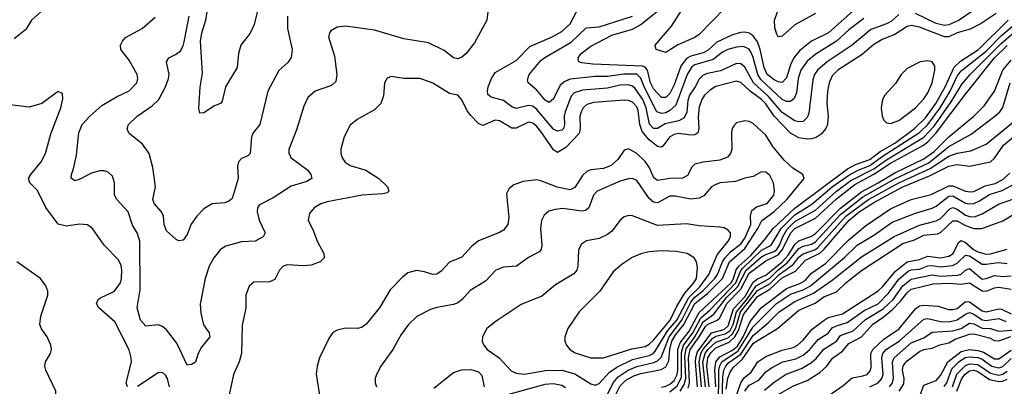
# Model space of a CAD drawing. Header units: inches. Extents: x 1308407 to 1441228, y 959628 to 1036311.
# Tile 534 of 656: x 1412884 to 1417617, y 982253 to 984013. Entities that reach past the tile are written whole.
import ezdxf

# ---------------------------------------------------------------- set-up
doc = ezdxf.new("R2010")
doc.units = ezdxf.units.IN
doc.header["$MEASUREMENT"] = 0
doc.layers.add('B4918', color=7, linetype='Continuous')

msp = doc.modelspace()

# ---------------------------------------------------------------- linework, layer by layer
at = {"layer": 'B4918', "color": 5}
for points, elevation in [([(1414050.1, 984150), (1414012, 983990), (1413991.7, 983948.3), (1413947.9, 983890), (1413935.5, 983850), (1413930, 983783.7), (1413873.4, 983690), (1413858, 983622), (1413850.2, 983609.8), (1413820.9, 983599.1), (1413770, 983565.1), (1413750, 983564), (1413746, 983586), (1413751.1, 983688.9), (1413763.8, 983756.2), (1413753.5, 983910), (1413760.5, 983950), (1413779.5, 984010), (1413794.7, 984110)], 2720), ([(1416710, 984042.8), (1416610, 983987.5), (1416550, 983934.3), (1416530, 983930.7), (1416523.5, 983943.5), (1416513.5, 983973.5), (1416512.2, 984010), (1416570, 984168.7)], 2680), ([(1416906.7, 984070), (1416772.4, 983950), (1416690, 983909.6), (1416634.7, 983865.3), (1416606, 983830), (1416590, 983795.8), (1416570, 983733.2), (1416550, 983711.9), (1416530, 983713.9), (1416510, 983723.6), (1416477.8, 983750), (1416462.5, 983782.5), (1416442.7, 983870), (1416430, 983906.3), (1416410, 983934.7), (1416390, 983948.4), (1416370, 983952.2), (1416350, 983951), (1416310, 983939.3), (1416235.9, 983904.1), (1416193.3, 983866.7), (1416170, 983853.2), (1416110, 983837.4), (1416090, 983826.7), (1416061.5, 983790), (1416030, 983699.9), (1416010, 983658.2), (1415990, 983638.6), (1415970, 983639.2), (1415930, 983680.3), (1415916.7, 983710), (1415901.7, 983770), (1415890, 983784.1), (1415878.5, 983790), (1415639.5, 983799.5), (1415585.7, 983805.7), (1415571.6, 983810), (1415570, 983815.3), (1415568.1, 983830), (1415583.2, 983850), (1415630, 983886.1), (1415730, 983937.9), (1415830, 983967), (1415869.4, 983990), (1416017.8, 984110)], 2720), ([(1412986.3, 984050), (1412940.9, 984010), (1412914.5, 983965.5), (1412858.5, 983921.5)], 2760), ([(1415135, 984050), (1415128.9, 984010), (1415070, 983901.6), (1415030, 983851), (1415010, 983832.3), (1414990, 983825.6), (1414970, 983829.8), (1414924.2, 983864.2), (1414850, 983901.8), (1414730, 983921.4), (1414590, 983962.3), (1414450, 983981.4), (1414410, 983976.4), (1414380.5, 983959.5), (1414372.7, 983950), (1414368.5, 983930), (1414397.5, 983837.5), (1414408.1, 983750), (1414403.4, 983716.6), (1414383.4, 983696.6), (1414304.4, 983670), (1414270, 983638.7), (1414250, 983598), (1414215.4, 983484.6), (1414177.8, 983390), (1414177.3, 983370), (1414189.2, 983350), (1414270, 983290.2), (1414283.5, 983270), (1414288.7, 983250), (1414264.7, 983235.3), (1414190, 983213.8), (1414102.9, 983157.1), (1414036.5, 983123.5), (1414026.7, 983110), (1414025.5, 983090), (1414035.8, 983050), (1414064.2, 982990), (1414054.4, 982970), (1414016, 982950), (1413950, 982946), (1413874.6, 982925.4), (1413850, 982909.7), (1413817.6, 982870), (1413795.5, 982830), (1413775.9, 982770), (1413752.2, 982647.8), (1413755.6, 982604.4), (1413768.5, 982548.5), (1413794.9, 982510), (1413798, 982490), (1413758.6, 982441.5), (1413742.4, 982410), (1413730, 982369.4), (1413710, 982357), (1413690, 982354), (1413640, 982460), (1413590, 982523.2), (1413570, 982540.6), (1413550, 982547.5), (1413490, 982541), (1413464.6, 982570), (1413449.8, 982630), (1413463.6, 982716.4), (1413462.4, 982950), (1413450, 982986.6), (1413426.1, 983026.1), (1413406.5, 983090), (1413350.8, 983150), (1413340.3, 983170), (1413339.3, 983230), (1413330, 983261.6), (1413310, 983280.3), (1413290, 983287.1), (1413270, 983286.6), (1413230, 983275.3), (1413170, 983245.1), (1413150, 983239.7), (1413131.8, 983251.8), (1413132.8, 983270), (1413143.1, 983296.9), (1413157.3, 983362.7), (1413168.7, 983470), (1413185.2, 983510), (1413221.7, 983550), (1413279.6, 983600.4), (1413350, 983643.2), (1413410, 983671.3), (1413447.6, 983710), (1413452.8, 983730), (1413449.8, 983750), (1413410, 983819.2), (1413369.9, 983869.9), (1413369, 983890), (1413377.8, 983910), (1413393.1, 983926.9), (1413473.3, 983970), (1413535.9, 984024.1)], 2760), ([(1417110, 984037.3), (1417074, 984006), (1417050, 983992.1), (1416974.9, 983965.1), (1416886.1, 983890), (1416765, 983810), (1416719, 983770), (1416705.4, 983750), (1416695.9, 983724.1), (1416677.9, 983562.1), (1416670, 983542.5), (1416650, 983524.8), (1416630, 983522.4), (1416610, 983527), (1416550, 983567), (1416483.5, 983643.5), (1416411.4, 983710), (1416370, 983784.5), (1416350, 983801.3), (1416330, 983802.5), (1416252.7, 983767.3), (1416190, 983754.3), (1416170, 983745.7), (1416150, 983727.8), (1416131.8, 983690), (1416104.6, 983650), (1416095.3, 983624.7), (1416091.2, 983568.8), (1416077.6, 983542.4), (1416052.2, 983527.8), (1415987.6, 983512.4), (1415950, 983490.9), (1415930, 983491), (1415911.1, 983511.1), (1415895.8, 983590), (1415879.4, 983630), (1415842, 983682), (1415830, 983693.4), (1415810, 983699.5), (1415770, 983697.8), (1415710, 983683.7), (1415590, 983674.8), (1415550, 983661.5), (1415534.6, 983645.4), (1415505.5, 983570), (1415500.7, 983550), (1415502.7, 983510), (1415497.6, 983490), (1415490, 983483), (1415470, 983478), (1415450, 983487.6), (1415370, 983581.2), (1415350, 983597.6), (1415330, 983601.6), (1415270, 983586.4), (1415250, 983595.2), (1415210, 983624.9), (1415150, 983641), (1415134.3, 983654.3), (1415132.2, 983670), (1415136.5, 983690), (1415152.1, 983730), (1415170, 983759.1), (1415270, 983817.5), (1415336.1, 983883.9), (1415443.5, 983930), (1415490, 983956.4), (1415530, 983993.6), (1415563.7, 984056.3)], 2760), ([(1416274.5, 984070), (1416150, 983941.3), (1416130, 983928), (1416047.9, 983892.1), (1415990, 983855.3), (1415943.1, 983870), (1415938.2, 983890), (1416017.7, 983982.3), (1416080.3, 984079.7)], 2680), ([(1417465, 984055), (1417400.1, 984010), (1417350, 983987.5), (1417330, 983984.6), (1417290, 983993.7), (1417190, 984043)], 2760), ([(1414172.2, 984030), (1414172.1, 983970), (1414194.2, 983870), (1414188.5, 983831.5), (1414173.1, 983806.9), (1414130, 983769.6), (1414077.6, 983670), (1414039, 983510), (1414006.2, 983470), (1413998.1, 983450), (1413992.1, 983370), (1413980.2, 983359.8), (1413950, 983346.3), (1413936, 983330), (1413931.4, 983310), (1413934.7, 983250), (1413905.2, 983154.8), (1413890, 983141.1), (1413870, 983134), (1413810, 983128.4), (1413770, 983104.2), (1413736.5, 983070), (1413708.3, 983031.7), (1413690, 982980.9), (1413670, 982954.7), (1413650, 982951.8), (1413637.2, 982957.2), (1413590, 982999), (1413578.7, 983030), (1413575.1, 983070), (1413565.4, 983090), (1413530, 983129.7), (1413524.8, 983150), (1413536.4, 983210), (1413523.6, 983303.6), (1413507.2, 983370), (1413474.6, 983414.6), (1413408.6, 983468.6), (1413400.7, 983490), (1413407.3, 983510), (1413448.5, 983550), (1413520.5, 983599.5), (1413553.1, 983630), (1413585.3, 983690), (1413600.4, 983730), (1413602.2, 983750), (1413590, 983810.6), (1413601.3, 983830), (1413633.9, 983846), (1413656.6, 983863.4), (1413670, 983887.2), (1413674.3, 983905.7), (1413699.4, 984030)], 2740), ([(1417577.3, 984042.7), (1417505, 983995), (1417452.6, 983967.4), (1417391, 983950), (1417350, 983930.6), (1417330, 983930.2), (1417210, 983976.9), (1417170, 983984.4), (1417150, 983979.3), (1417090, 983942.1), (1417030, 983917), (1416990, 983892.9), (1416934, 983846), (1416816.6, 983770), (1416790, 983743), (1416774.4, 983710), (1416766.9, 983670), (1416764, 983610), (1416770.6, 983550), (1416767.9, 983510), (1416759.5, 983490), (1416736.3, 983463.7), (1416712.6, 983447.4), (1416690, 983440.4), (1416670, 983438.9), (1416630, 983445.4), (1416590, 983468.4), (1416511, 983550), (1416470, 983609), (1416450.2, 983630), (1416396.2, 983670), (1416350, 983711.7), (1416330, 983717.4), (1416230, 983691.4), (1416204, 983676), (1416176.6, 983650), (1416163.5, 983630), (1416150, 983592.6), (1416145.9, 983545.9), (1416148.7, 983490), (1416144.3, 983470), (1416130, 983459.4), (1416110, 983458), (1416053.2, 983466.8), (1416030, 983461.8), (1416009.2, 983450), (1415975.1, 983404.9), (1415970, 983401.4), (1415950, 983403.7), (1415910, 983435.7), (1415876.7, 983476.7), (1415864.6, 983510), (1415856.8, 983576.8), (1415850, 983594.3), (1415830, 983616.5), (1415810, 983625.3), (1415790, 983626.7), (1415644.5, 983615.5), (1415610, 983605.7), (1415593.4, 983590), (1415582.4, 983570), (1415576.3, 983550), (1415579.1, 983490), (1415573.1, 983466.9), (1415510, 983399.7), (1415470, 983374.7), (1415450, 983388.3), (1415390, 983475.4), (1415370, 983500.6), (1415350, 983516.1), (1415330, 983520.4), (1415270, 983491.4), (1415250, 983491.4), (1415190, 983526.7), (1415170, 983529.9), (1415110, 983505.5), (1415090, 983514.5), (1415052.3, 983552.3), (1415035.1, 983575.1), (1415010, 983628), (1414990, 983649.7), (1414950, 983658.7), (1414870, 983708.5), (1414810, 983729.8), (1414730, 983729.8), (1414670, 983739.7), (1414650, 983732), (1414637.6, 983710), (1414633.5, 983646.5), (1414620.9, 983610), (1414590, 983579.8), (1414505.9, 983534.1), (1414473.5, 983506.5), (1414443.2, 983450), (1414428.4, 983391.6), (1414428.1, 983370), (1414433.6, 983350), (1414448.4, 983328.4), (1414473.5, 983313.5), (1414547.9, 983290), (1414610.6, 983250.6), (1414652.4, 983210), (1414659.1, 983190), (1414650, 983180.9), (1414630, 983176.2), (1414530, 983171.2), (1414362.2, 983137.8), (1414331.6, 983128.4), (1414299.5, 983110), (1414277.4, 983082.6), (1414270.3, 983050), (1414297.2, 982997.2), (1414313.8, 982950), (1414345.5, 982890), (1414347.2, 982870), (1414328.5, 982850), (1414286, 982834), (1414250, 982830.6), (1414170, 982835.2), (1414150.6, 982830), (1414133.6, 982810), (1414110, 982764.8), (1414085.1, 982754.9), (1414010, 982753.5), (1413986.6, 982733.4), (1413971.3, 982690), (1413971.3, 982628.7), (1413954.2, 982545.8), (1413950.1, 982409.9), (1413938.6, 982370), (1413912.7, 982310), (1413886.6, 982190)], 2780), ([(1416941.5, 984018.5), (1416870, 983964.3), (1416810.9, 983909.1), (1416711.9, 983848.1), (1416670, 983813.1), (1416638.4, 983770), (1416626.8, 983730), (1416618.3, 983661.7), (1416606.1, 983633.9), (1416590, 983619.9), (1416570, 983620.5), (1416550, 983630.3), (1416446, 983726), (1416431.9, 983750), (1416410, 983831.4), (1416398.3, 983858.3), (1416390, 983871.6), (1416363.5, 983883.5), (1416330, 983881.1), (1416287.8, 983870), (1416262.9, 983857.1), (1416218.1, 983821.9), (1416130, 983795.5), (1416114.3, 983785.7), (1416091.8, 983750), (1416037.9, 983602.1), (1416010, 983576.3), (1415990, 983566), (1415970, 983562.3), (1415946.9, 983570), (1415885.8, 983690), (1415870, 983731.6), (1415850, 983751), (1415788, 983752), (1415710, 983739.9), (1415650, 983740.6), (1415530, 983726.6), (1415503.9, 983716.1), (1415481.9, 983698.1), (1415450, 983633.1), (1415430, 983615), (1415410, 983627.1), (1415370, 983674), (1415328.6, 983710), (1415324.5, 983724.5), (1415332.9, 983750), (1415390, 983816.4), (1415408.5, 983831.5), (1415535.3, 983904.7), (1415606.7, 983973.3), (1415670, 983977.8), (1415829.9, 984030)], 2740), ([(1415970, 982248.6), (1415990, 982253.8), (1416010, 982263.2), (1416030, 982280.8), (1416044.8, 982310), (1416048.5, 982330), (1416047.7, 982430), (1416058.5, 982461.5), (1416101.8, 982518.2), (1416150, 982606.7), (1416304.5, 982750), (1416316, 982770), (1416328.6, 982811.4), (1416340.6, 982830), (1416398.8, 982881.2), (1416464.8, 982955.2), (1416505.3, 983010), (1416610, 983107.8), (1416862.7, 983297.3), (1416902.2, 983317.8), (1416970, 983342.1), (1417020.7, 983379.4), (1417090, 983419.9), (1417185.3, 983490), (1417238, 983542), (1417288.5, 983610), (1417332.5, 983690), (1417375.2, 983784.8), (1417406.5, 983813.5), (1417492.4, 983870), (1417634.9, 984010)], 2780), ([(1416010, 982226.1), (1416045.1, 982254.9), (1416065, 982295), (1416065, 982415), (1416074.3, 982450), (1416119.8, 982510), (1416158.6, 982581.4), (1416201.6, 982618.4), (1416327.2, 982750), (1416350, 982808.9), (1416359.6, 982820.4), (1416450, 982906.1), (1416496.2, 982930), (1416544.6, 983010), (1416610, 983075.6), (1416692.1, 983127.9), (1416790.1, 983209.9), (1416870, 983266.8), (1416910.6, 983289.4), (1416970, 983312.3), (1417030, 983355.8), (1417210, 983470.5), (1417250.1, 983510), (1417308, 983590), (1417357.2, 983670), (1417390, 983741.2), (1417410, 983766.7), (1417530, 983861.9), (1417603.9, 983936.1), (1417666, 983990)], 2760), ([(1416058.6, 982230), (1416078.6, 982261.4), (1416085.5, 982290), (1416081.8, 982398.2), (1416087.4, 982432.6), (1416130, 982490.9), (1416170, 982561.7), (1416221.2, 982598.8), (1416281.5, 982678.5), (1416334.5, 982730), (1416376, 982810), (1416450, 982873.7), (1416470, 982886.2), (1416510, 982900.1), (1416522.9, 982910), (1416536.9, 982930), (1416552.6, 982970), (1416573.4, 983006.6), (1416610, 983044.6), (1416710, 983098.8), (1416810, 983190), (1416879.2, 983240.8), (1416990, 983297.3), (1417050, 983340.5), (1417230.8, 983449.2), (1417279.1, 983500.9), (1417361.8, 983618.2), (1417414.6, 983705.4), (1417452.5, 983750), (1417601.7, 983898.3), (1417685.7, 983970)], 2740), ([(1416096.7, 982243.3), (1416103.9, 982270), (1416098.5, 982390), (1416107.1, 982430), (1416150.8, 982490), (1416180.1, 982539.9), (1416190, 982550), (1416236.2, 982570), (1416250, 982581.9), (1416283.4, 982650), (1416350, 982719.8), (1416390, 982795.8), (1416470, 982854.6), (1416530, 982883.9), (1416551, 982910), (1416590, 982987.2), (1416610, 983010.6), (1416710, 983059.2), (1416810, 983152.6), (1416897.7, 983222.3), (1416990, 983271.2), (1417070, 983324.4), (1417229.1, 983410.9), (1417250, 983426.5), (1417290, 983470), (1417430, 983654.9), (1417570.3, 983830), (1417630, 983888.9)], 2720), ([(1416141.8, 982250), (1416133, 982370), (1416133.8, 982390), (1416142.3, 982417.7), (1416210, 982510), (1416270, 982526.2), (1416290, 982542.4), (1416315.4, 982624.6), (1416370, 982682.8), (1416410, 982752.6), (1416430, 982768.7), (1416470, 982786.7), (1416550, 982850), (1416577.5, 982882.5), (1416610, 982933.7), (1416628.6, 982951.4), (1416690, 982973.4), (1416710, 982986.5), (1416830, 983107.4), (1416930, 983186.9), (1417010.9, 983229.1), (1417090, 983277.9), (1417230, 983345), (1417280.4, 983379.6), (1417350, 983450.3), (1417470.9, 983549.1), (1417520.6, 983599.4), (1417569.1, 983670), (1417610, 983770), (1417650, 983818.9)], 2680), ([(1413402.6, 982250), (1413396.2, 982270), (1413421.1, 982370), (1413420.9, 982390), (1413410, 982428.4), (1413341.9, 982561.9), (1413264.2, 982630), (1413254, 982650), (1413262, 982670), (1413270, 982676.3), (1413339.3, 982710), (1413369.1, 982750), (1413374.1, 982770), (1413374.9, 982810), (1413372, 982832), (1413359.8, 982859.8), (1413289.8, 982930), (1413233.7, 983010), (1413210, 983027.3), (1413171.6, 983031.6), (1413110, 983021.9), (1413070, 983031.9), (1413010, 983110.8), (1412970, 983192.3), (1412932.6, 983230), (1412927.2, 983250), (1412937.8, 983270), (1412988.1, 983330), (1413008.2, 983370), (1413034.6, 983465.4), (1413082.4, 983590), (1413092.3, 983632.3), (1413090, 983658), (1413070, 983668.7), (1412990.3, 983609.7), (1412930, 983592.3), (1412812.3, 983607.7)], 2780), ([(1416161.3, 982250), (1416150.2, 982369.8), (1416158, 982410), (1416170, 982430.7), (1416216, 982484), (1416230, 982493.3), (1416275.9, 982504.1), (1416298.6, 982521.4), (1416314.1, 982550), (1416329.1, 982610.9), (1416379.4, 982670), (1416424.4, 982735.6), (1416490, 982772.5), (1416527.7, 982810), (1416574, 982846), (1416630, 982914.4), (1416650, 982925.7), (1416690, 982935.4), (1416710, 982945.7), (1416830, 983077.8), (1416937.6, 983162.4), (1417090.6, 983249.4), (1417253.6, 983326.4), (1417350, 983403.5), (1417457.1, 983462.9), (1417571.9, 983550), (1417594.7, 983570), (1417609.2, 983590.8), (1417645.7, 983710)], 2660), ([(1415747.6, 982210), (1415770, 982254.8), (1415797.8, 982282.2), (1415836.6, 982303.4), (1415870, 982314.6), (1415967, 982333), (1415990, 982345.8), (1416004.6, 982375.4), (1416009.5, 982430), (1416019, 982470), (1416038, 982502), (1416077.3, 982550), (1416129.7, 982650.3), (1416190, 982698.6), (1416263, 982770), (1416295.9, 982850), (1416370, 982913.9), (1416432.3, 983010), (1416451.9, 983048.1), (1416509.3, 983090), (1416571.9, 983150), (1416655.6, 983250), (1416648.6, 983270), (1416600.3, 983300.3), (1416558.6, 983338.6), (1416503.7, 983403.7), (1416470, 983457.9), (1416410, 983514.9), (1416390, 983524.7), (1416370, 983528), (1416330, 983517.6), (1416316.3, 983503.7), (1416309, 983491), (1416305.9, 983470), (1416307.9, 983390), (1416301.1, 983370), (1416287.1, 983352.9), (1416250, 983337.8), (1416170, 983329.5), (1416130, 983319.2), (1416114.6, 983305.4), (1416094.9, 983265.1), (1416070, 983251.3), (1416010, 983251.1), (1415950, 983240.1), (1415933, 983253), (1415910, 983304.1), (1415890, 983331.5), (1415850, 983370.3), (1415810, 983393.4), (1415790, 983386.2), (1415759.1, 983340.9), (1415726.6, 983313.4), (1415690, 983298.8), (1415630, 983291.9), (1415610, 983283.6), (1415590, 983264.7), (1415553.2, 983206.8), (1415530, 983195.3), (1415468.1, 983208.1), (1415390, 983239.9), (1415370, 983243.7), (1415303.6, 983236.4), (1415259.7, 983220.3), (1415236.9, 983203.1), (1415223.9, 983176.1), (1415235.6, 983064.4), (1415230.1, 983029.9), (1415210, 983003.1), (1415190, 982990.7), (1415089.5, 982950.5), (1415056.6, 982923.4), (1415010, 982872.1), (1414950, 982848.7), (1414910, 982806), (1414890, 982791.8), (1414870, 982789.8), (1414830, 982802.6), (1414791.1, 982808.9), (1414750, 982797.6), (1414723.6, 982776.4), (1414664.4, 982715.6), (1414613.2, 982630), (1414550, 982551.6), (1414530, 982536.8), (1414510, 982529.8), (1414450, 982531.2), (1414410, 982523), (1414389.4, 982510.6), (1414370, 982482), (1414325.7, 982390), (1414313.4, 982350), (1414309, 982311), (1414325.8, 982210)], 2820), ([(1416180.5, 982250), (1416168.2, 982370), (1416178.5, 982410), (1416192.6, 982430), (1416230, 982465.5), (1416290, 982486), (1416310, 982504.2), (1416326.1, 982533.9), (1416348.4, 982610), (1416430, 982712.7), (1416490, 982744.8), (1416535, 982790), (1416602.1, 982837.9), (1416630, 982872.4), (1416650, 982888.7), (1416708.8, 982910), (1416721.1, 982918.9), (1416854.6, 983070), (1416963.5, 983150), (1417110, 983230.2), (1417261.3, 983298.7), (1417350, 983357.2), (1417390, 983371.7), (1417456.1, 983383.9), (1417530, 983415.7), (1417670, 983529.7)], 2640), ([(1416198.6, 982250), (1416187.5, 982350), (1416191.2, 982390), (1416205.7, 982414.3), (1416230, 982437.3), (1416294.6, 982465.4), (1416322.4, 982490), (1416338.8, 982521.2), (1416363, 982597), (1416430, 982683.9), (1416490, 982719.1), (1416550, 982773.5), (1416614, 982806), (1416661.1, 982858.9), (1416730, 982891.7), (1416750.2, 982909.8), (1416871.3, 983050), (1416918.6, 983090), (1416990, 983135.5), (1417130, 983210.2), (1417257.2, 983262.8), (1417350, 983309.3), (1417390, 983316.9), (1417450, 983309.4), (1417550, 983330.5), (1417570, 983347.6), (1417612.4, 983410), (1417709.6, 983490)], 2620), ([(1415710, 982213.2), (1415737.2, 982270), (1415761, 982299), (1415809.7, 982330.3), (1415850, 982347.9), (1415933.1, 982366.9), (1415950, 982374.5), (1415968.1, 982391.9), (1416006.5, 982490), (1416066.9, 982570), (1416110, 982657), (1416130, 982681.2), (1416170, 982712.1), (1416225.1, 982770), (1416239.1, 982790), (1416262.9, 982850), (1416275.3, 982870), (1416301.5, 982898.5), (1416350, 982936.5), (1416370, 982963.7), (1416398.1, 983030), (1416396.7, 983070), (1416403.7, 983096.3), (1416425.8, 983114.2), (1416476.8, 983130), (1416508.8, 983170), (1416512.4, 983190), (1416507.2, 983230), (1416490, 983265.6), (1416470, 983281.3), (1416450, 983283), (1416410, 983259.8), (1416370, 983251.7), (1416324.2, 983235.8), (1416250.8, 983229.2), (1416230, 983222.3), (1416209.6, 983210.4), (1416172.5, 983167.5), (1416150, 983155.4), (1416110, 983151), (1416034.3, 983165.7), (1416010, 983166.1), (1415950, 983133.5), (1415930, 983137.3), (1415910, 983155.2), (1415850, 983241.1), (1415830, 983249.8), (1415810, 983249.1), (1415770, 983238), (1415659.7, 983190), (1415643, 983170), (1415619.3, 983110), (1415603.3, 983096.7), (1415586.3, 983093.7), (1415494.3, 983105.7), (1415457.7, 983102.3), (1415427.1, 983092.9), (1415405, 983075), (1415391.8, 983048.2), (1415387.5, 983010), (1415394.2, 982930), (1415390.8, 982909.2), (1415382, 982898), (1415330, 982870.8), (1415272.7, 982830), (1415210, 982824.5), (1415173.7, 982810), (1415122.6, 982757.4), (1415050, 982713.1), (1415011.2, 982668.8), (1414990, 982653.5), (1414970, 982645.2), (1414890, 982631.5), (1414858.6, 982621.4), (1414792.7, 982587.3), (1414753.7, 982550), (1414718, 982502), (1414678.3, 982430), (1414619.5, 982350), (1414599.3, 982310), (1414593, 982290), (1414593, 982270), (1414599.3, 982250)], 2840), ([(1416230.6, 982250), (1416225, 982330), (1416230.8, 982370), (1416250, 982395.1), (1416310, 982426.5), (1416333.9, 982446.1), (1416361, 982490), (1416395.8, 982564.2), (1416449, 982630), (1416570, 982722), (1416634.2, 982745.8), (1416659.4, 982760.6), (1416690, 982796.2), (1416757.8, 982842.2), (1416870, 982955.6), (1416950, 983023.8), (1417070, 983105.6), (1417170, 983150), (1417265.9, 983174.1), (1417350, 983215.1), (1417370, 983215.2), (1417430, 983189), (1417453.9, 983186.1), (1417470, 983188.1), (1417524.2, 983215.8), (1417573.1, 983226.9), (1417610, 983245.8), (1417643.8, 983276.1)], 2580), ([(1416243.3, 982150), (1416245.2, 982330), (1416248.9, 982351.1), (1416258.8, 982370), (1416337.2, 982422.8), (1416410, 982537.8), (1416522.4, 982650), (1416590, 982694.6), (1416650, 982716.4), (1416684.8, 982735.2), (1416848.7, 982871.3), (1416909.5, 982930), (1416990, 982977.6), (1417078.5, 983041.5), (1417190, 983084.3), (1417270, 983107.9), (1417290, 983117.9), (1417350, 983166.2), (1417370, 983166.5), (1417430, 983132.2), (1417450, 983128.5), (1417470, 983131.2), (1417497.4, 983142.6), (1417546.4, 983173.6), (1417607.3, 983192.7), (1417672.4, 983227.6)], 2560), ([(1416258.5, 982130), (1416263.9, 982296.1), (1416269.3, 982330), (1416277.9, 982350), (1416293.6, 982366.4), (1416350, 982407.5), (1416410, 982497), (1416482.5, 982557.5), (1416535.1, 982610), (1416610, 982659.6), (1416700.4, 982699.6), (1416790, 982762.3), (1416930, 982875.1), (1417087.5, 982972.5), (1417210, 983026.7), (1417290, 983046.8), (1417310, 983058.3), (1417355.1, 983104.9), (1417370, 983110.7), (1417390, 983102.8), (1417430, 983074.1), (1417450, 983067.4), (1417473, 983067), (1417510, 983080.6), (1417591.8, 983128.2), (1417696.2, 983163.8)], 2540), ([(1416280.8, 982239.2), (1416288, 982292), (1416298.7, 982321.3), (1416314.9, 982345.1), (1416357.7, 982382.3), (1416410, 982457.6), (1416425.9, 982470), (1416526.4, 982530), (1416630, 982618.7), (1416707.4, 982652.6), (1416750, 982681.9), (1416810, 982706.5), (1416855.2, 982750), (1416930, 982809), (1417130, 982938.1), (1417184.5, 982955.5), (1417230, 982978.9), (1417295.4, 982984.6), (1417310, 982991.8), (1417370, 983047.1), (1417390, 983046.9), (1417430, 983025.5), (1417470, 983011.1), (1417509.4, 983010.6), (1417610, 983047.5), (1417670, 983084.6)], 2520), ([(1416324.4, 982195.6), (1416350, 982270.1), (1416365.8, 982294.2), (1416399.6, 982320.4), (1416431.6, 982370), (1416470, 982395.6), (1416550, 982426.1), (1416601.6, 982438.4), (1416622.9, 982450), (1416650, 982474.1), (1416692.9, 982527.1), (1416750.4, 982570), (1416770, 982582.5), (1416838.6, 982601.4), (1417010, 982710.7), (1417032.2, 982730), (1417093.9, 982806.1), (1417150, 982850.7), (1417210, 982862.3), (1417250, 982878.3), (1417310, 982869.8), (1417350, 982876.8), (1417371.9, 982890), (1417397, 982943), (1417410, 982952.5), (1417430, 982943), (1417469.4, 982909.4), (1417490, 982897.6), (1417530, 982887.6), (1417550, 982889.3), (1417630, 982911.7)], 2480), ([(1416370.2, 982229.8), (1416390, 982258.5), (1416436.9, 982283.1), (1416470, 982321.9), (1416498.1, 982341.9), (1416552.9, 982370), (1416615.3, 982384.7), (1416650, 982401.8), (1416682.8, 982430), (1416722.8, 982477.2), (1416770, 982507.3), (1416790, 982533), (1416810, 982543.8), (1416861.2, 982558.8), (1416943.9, 982616), (1417010, 982648.6), (1417060.7, 982699.3), (1417110, 982767.6), (1417154.3, 982805.7), (1417170, 982811.8), (1417210, 982815.7), (1417250, 982831.4), (1417270, 982832.9), (1417310, 982825.7), (1417367.3, 982832.7), (1417390, 982843.9), (1417430, 982882.9), (1417450, 982878.7), (1417510, 982839.8), (1417530, 982838.8), (1417586.8, 982846.8), (1417630, 982842.6)], 2460), ([(1412745.8, 981994.2), (1412890, 982026.4), (1412920.6, 982039.4), (1413019, 982101), (1413038.7, 982121.3), (1413052.9, 982147.1), (1413059.7, 982190), (1413057.6, 982230), (1413009.8, 982330), (1413005.5, 982350), (1413009.2, 982370.8), (1413032.1, 982410), (1413036.8, 982430), (1413034.8, 982450), (1413017, 982490), (1412989.1, 982529.1), (1412981.8, 982550), (1412985.2, 982590), (1413019.5, 982690), (1413019, 982710), (1413010, 982735.1), (1412984.4, 982770), (1412870, 982850.7)], 2820), ([(1416465.1, 982234.9), (1416510, 982272.9), (1416568.6, 982311.4), (1416641.9, 982338.1), (1416690, 982366.6), (1416713.1, 982386.9), (1416750, 982431.1), (1416810, 982468.9), (1416830, 982497.1), (1416890, 982519.9), (1416950, 982574), (1417035.3, 982624.7), (1417083.5, 982670), (1417130, 982735.2), (1417170, 982766.8), (1417270, 982787.3), (1417310, 982781.6), (1417393.9, 982786.1), (1417410, 982790.8), (1417430, 982811), (1417450, 982817.8), (1417510, 982767.9), (1417530, 982769.7), (1417570, 982785), (1417610, 982779.5), (1417650, 982783.7)], 2440), ([(1416502.1, 982197.9), (1416604.1, 982255.9), (1416670, 982280.5), (1416730, 982319.9), (1416763.4, 982350), (1416791.6, 982388.4), (1416838.7, 982421.3), (1416870, 982458.5), (1416930.1, 982489.9), (1416982.9, 982550), (1417035.4, 982584.6), (1417079.2, 982620.8), (1417118.5, 982661.5), (1417150, 982702.3), (1417170, 982719.1), (1417274.6, 982745.4), (1417350, 982747.6), (1417410, 982743.2), (1417450, 982749.4), (1417510, 982710.5), (1417530, 982709.5), (1417570, 982725.6), (1417590, 982728.1), (1417650, 982718.8)], 2420), ([(1416736.6, 982183.4), (1416843.1, 982256.9), (1416886, 982294), (1416937.6, 982302.4), (1416957.4, 982310), (1416972.3, 982327.7), (1416976.7, 982343.3), (1416975.4, 982410), (1416985.3, 982430), (1417039.5, 982480.5), (1417110, 982527.8), (1417190, 982624.2), (1417210, 982638.5), (1417230, 982642.7), (1417297.1, 982637.1), (1417350, 982622.1), (1417370, 982620.8), (1417390, 982627), (1417430, 982659.7), (1417450, 982658.2), (1417510, 982614.6), (1417530, 982611), (1417590, 982624.4), (1417603.1, 982623.1), (1417650, 982600)], 2380), ([(1416970, 982250.3), (1417010, 982269.4), (1417028.5, 982290), (1417034.6, 982310), (1417028.7, 982390), (1417033, 982410), (1417050, 982431.9), (1417111.3, 982470), (1417230, 982575.1), (1417250, 982578.6), (1417310, 982564.4), (1417350, 982562.1), (1417390, 982572.4), (1417430, 982599), (1417450, 982607), (1417470, 982599.8), (1417510, 982572), (1417528.5, 982568.5), (1417590, 982578.1), (1417623.7, 982563.7)], 2360), ([(1417064.9, 982250), (1417078.8, 982270), (1417084.3, 982290), (1417080.2, 982370), (1417087.3, 982390), (1417170, 982462.2), (1417230, 982485.4), (1417270, 982512.1), (1417370, 982518.5), (1417410, 982530.9), (1417450, 982555.7), (1417470, 982553.1), (1417510, 982532.3), (1417550.2, 982530.2), (1417590, 982517.6), (1417690, 982525.5)], 2340), ([(1417110.9, 982230), (1417134.6, 982265.4), (1417136, 982290), (1417128.2, 982330), (1417131, 982350), (1417138.2, 982361.8), (1417150, 982375.8), (1417210, 982420.4), (1417230, 982429.2), (1417270, 982435.8), (1417307.5, 982452.5), (1417350, 982461.8), (1417381.3, 982478.7), (1417450, 982503.2), (1417470, 982505.1), (1417545.3, 982485.3), (1417570, 982472.1), (1417590, 982470.5), (1417648.6, 982491.4)], 2320), ([(1417200.6, 982179.4), (1417230, 982258.4), (1417290, 982281.5), (1417310, 982304), (1417345.1, 982370), (1417410, 982419.8), (1417450, 982429.7), (1417490, 982424.7), (1417517.2, 982417.2), (1417570, 982385.3), (1417590, 982384.5), (1417650, 982426.9)], 2280), ([(1417328.3, 982251.7), (1417340, 982270), (1417364, 982336), (1417398.2, 982370), (1417429.1, 982390.9), (1417450, 982395.1), (1417490.6, 982390.6), (1417510, 982383.9), (1417556.9, 982350), (1417590, 982341.7), (1417610, 982348.2), (1417650, 982387.1)], 2260), ([(1417367.7, 982250), (1417388.5, 982311.5), (1417430, 982353.3), (1417450, 982361.3), (1417490, 982358.1), (1417550, 982316), (1417590, 982306.7), (1417610, 982310.7), (1417630, 982325.3)], 2240), ([(1413603.7, 982250), (1413595, 982290), (1413585.8, 982305.8), (1413570, 982319.6), (1413550, 982317.4), (1413450, 982251.6)], 2780), ([(1414875.5, 982244.5), (1414970, 982319.3), (1415007.8, 982332.2), (1415052.8, 982332.8), (1415090, 982323), (1415105.5, 982305.5), (1415117.2, 982250)], 2840), ([(1417388.9, 982230), (1417413.2, 982290), (1417428.5, 982311.5), (1417450, 982326.8), (1417470, 982330.4), (1417490, 982324.2), (1417546, 982286), (1417590, 982275.5), (1417610, 982277.3), (1417630, 982287.8)], 2220), ([(1415230, 982214.1), (1415410, 982262.7), (1415450, 982265.6), (1415490, 982258.2), (1415507.7, 982247.7)], 2840)]:
    msp.add_lwpolyline(points, dxfattribs=dict(at, elevation=elevation))
for points, elevation in [([(1417250, 983815.2), (1417213, 983810), (1417150, 983779), (1417120.6, 983750), (1417093.2, 983706.8), (1417043.2, 983650), (1417031.5, 983630), (1417024.9, 983590), (1417030.2, 983550.2), (1417038, 983530), (1417050, 983517), (1417070, 983514.2), (1417110, 983528.9), (1417190.3, 983590), (1417230, 983632.1), (1417250, 983661.1), (1417270.6, 983710), (1417283.4, 983770), (1417283.4, 983790), (1417270, 983811)], 2820), ([(1415810, 983072.1), (1415790, 983066), (1415770, 983049.7), (1415730, 982996.8), (1415710, 982981.2), (1415670, 982962), (1415609.3, 982950.7), (1415584.3, 982935.7), (1415570, 982908.7), (1415567.7, 982830), (1415561.5, 982810), (1415547.3, 982792.7), (1415459.4, 982740.6), (1415394.7, 982685.3), (1415294.6, 982645.4), (1415174.1, 982565.9), (1415130.3, 982530), (1415108.9, 982490), (1415107.9, 982467.9), (1415115.3, 982450), (1415132, 982430), (1415189.1, 982389.1), (1415247.4, 982327.4), (1415270, 982315.2), (1415311.4, 982311.4), (1415411.8, 982328.2), (1415490, 982330.4), (1415553.3, 982313.3), (1415630, 982264.3), (1415650, 982258.5), (1415670, 982266.6), (1415718.8, 982321.2), (1415754.5, 982345.5), (1415830, 982382.3), (1415910, 982401.2), (1415929.5, 982410.5), (1415939, 982421), (1415999.8, 982520.2), (1416042.4, 982570), (1416100.1, 982679.9), (1416153, 982730), (1416196.3, 982790), (1416236.5, 982883.5), (1416290.4, 982950), (1416300.2, 982970), (1416300.4, 982990), (1416290, 983002.6), (1416270, 983012.9), (1416250, 983016.8), (1416150, 983023.4), (1416090, 983032.6), (1415950, 983024.2), (1415830, 983070.8)], 2860), ([(1415970, 982903), (1415910, 982898.2), (1415870, 982888.1), (1415828.9, 982871.1), (1415780.9, 982839.1), (1415737.5, 982802.5), (1415673.4, 982710), (1415572.9, 982610), (1415518.7, 982530), (1415504.4, 982490), (1415504.4, 982470), (1415512.4, 982450), (1415528.5, 982430), (1415553.8, 982413.9), (1415630, 982389.5), (1415690, 982389.1), (1415827.2, 982432.8), (1415890, 982444.3), (1415910, 982454.4), (1415930, 982474.3), (1416011.2, 982570), (1416042.6, 982637.4), (1416080.6, 982699.4), (1416125.4, 982750), (1416137.4, 982770), (1416142.7, 982822.7), (1416136.8, 982850), (1416126, 982870), (1416092, 982890), (1416039.4, 982899.4)], 2880)]:
    msp.add_lwpolyline(points, close=True, dxfattribs=dict(at, elevation=elevation))

doc.saveas('drawing.dxf')
